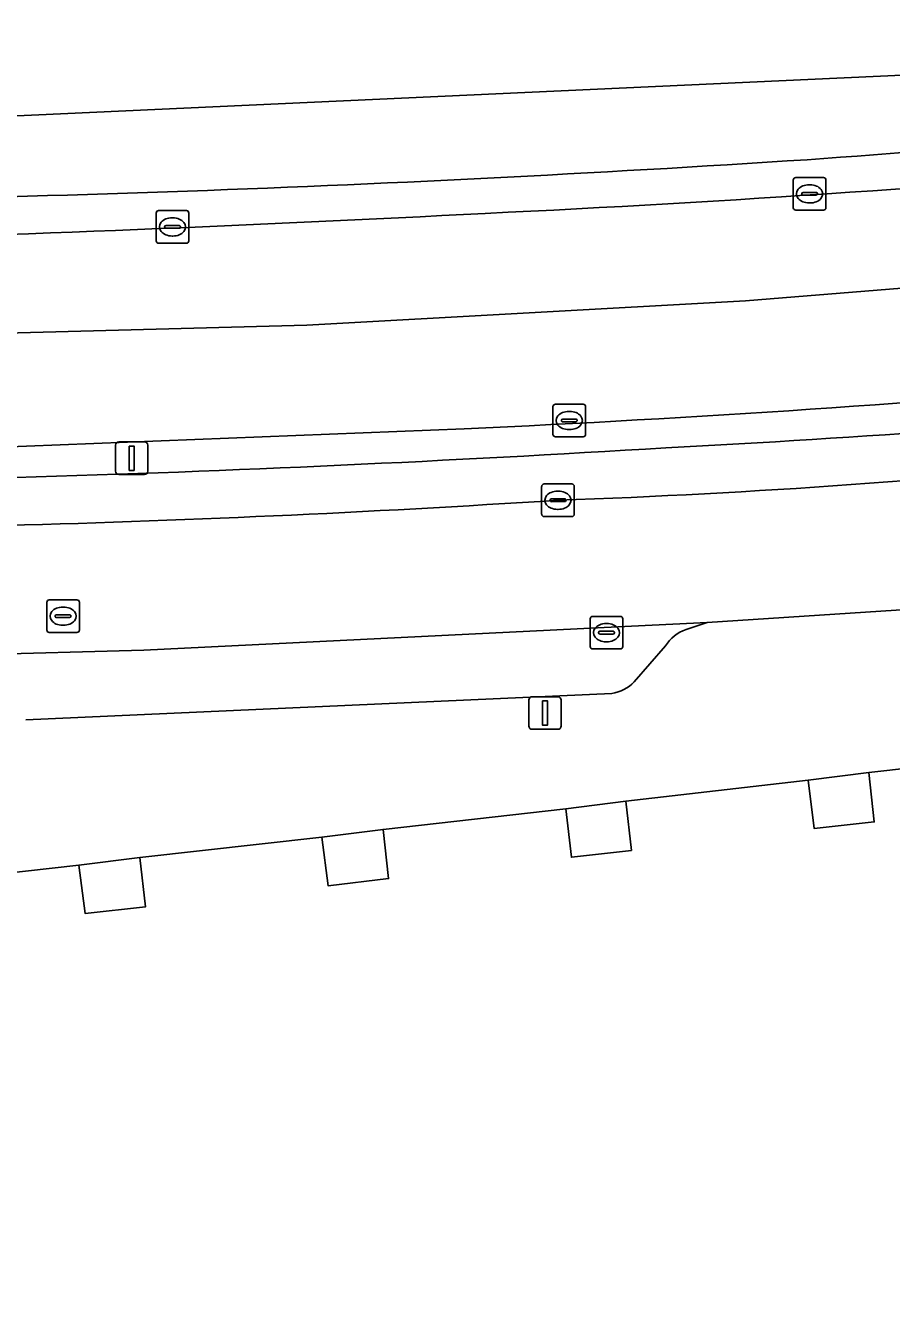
# Model space of a CAD drawing. Extents: x 160377 to 161131, y 383938 to 384853.
# Drawn here: x 160569.92 to 160596.47, y 384767.32 to 384806.82 of the extents above; entities that cross this region are included whole.
import ezdxf

# ---------------------------------------------------------------- set-up
doc = ezdxf.new("R2010")
doc.units = 0
for name, color, linetype in [('IMGEO_Berm_groen', 7, 'Continuous'), ('IMGEO_Berm_open', 7, 'Continuous'), ('IMGEO_Erf', 7, 'Continuous'), ('IMGEO_Kolk', 7, 'Continuous'), ('IMGEO_Lichtmast', 7, 'Continuous'), ('IMGEO_Pand', 7, 'Continuous'), ('IMGEO_Pand_overbouw', 7, 'Continuous'), ('IMGEO_Parkeervlak_open', 7, 'Continuous'), ('IMGEO_Rijbaan_lokaal_gesloten', 7, 'Continuous'), ('IMGEO_Rijbaan_regionaal_gesloten', 7, 'Continuous'), ('IMGEO_Rioolput', 7, 'Continuous'), ('IMGEO_Verkeerseiland_open', 7, 'Continuous'), ('IMGEO_Voetpad_open', 7, 'Continuous')]:
    doc.layers.add(name, color=color, linetype=linetype)

msp = doc.modelspace()

# ---------------------------------------------------------------- linework, layer by layer
at = {"layer": 'IMGEO_Berm_groen'}
for centre, radius, start, end in [((160568.889, 385197.771), 404.428, 272.9287, 275.47678), ((160550.986, 385418.616), 625.934, 271.705467, 273.532506), ((160577.61, 385038.042), 245.933, 272.01212, 276.20898), ((160557.536, 385234.461), 443.13, 271.45539, 273.7146)]:
    msp.add_arc(centre, radius, start, end, dxfattribs=at)
at = {"layer": 'IMGEO_Berm_open'}
msp.add_lwpolyline([(160583.369, 384794.452), (160562.7, 384793.639), (160560.736, 384793.651), (160554.729, 384793.48), (160545.225, 384793.433)], dxfattribs=at)
for centre, radius, start, end in [((160560, 385299.674), 505.763, 272.6483, 275.05763), ((160568.889, 385197.771), 404.428, 272.9287, 275.47678), ((160550.986, 385418.616), 625.934, 271.705467, 273.532506)]:
    msp.add_arc(centre, radius, start, end, dxfattribs=at)
at = {"layer": 'IMGEO_Erf'}
for points in [[(160594.106, 384782.186), (160595.947, 384782.394), (160595.778, 384783.905), (160593.916, 384783.671)], [(160586.658, 384781.305), (160588.496, 384781.517), (160588.322, 384783.027), (160586.487, 384782.788)], [(160579.193, 384780.434), (160581.049, 384780.651), (160580.88, 384782.162), (160578.997, 384781.92)], [(160571.739, 384779.583), (160573.59, 384779.785), (160573.42, 384781.295), (160571.548, 384781.064)]]:
    msp.add_lwpolyline(points, close=True, dxfattribs=at)
at = {"layer": 'IMGEO_Kolk'}
for p, q in [((160593.464, 384801.236), (160593.464, 384802.088)), ((160593.539, 384802.162), (160594.391, 384802.162)), ((160593.952, 384801.942), (160593.977, 384801.942)), ((160594.465, 384802.088), (160594.465, 384801.236)), ((160593.723, 384801.656), (160593.723, 384801.668)), ((160594.161, 384801.619), (160593.763, 384801.619)), ((160593.766, 384801.705), (160594.164, 384801.705)), ((160594.207, 384801.668), (160594.207, 384801.656)), ((160573.994, 384801.148), (160574.846, 384801.148)), ((160594.391, 384801.162), (160593.539, 384801.162)), ((160593.975, 384801.382), (160593.95, 384801.382)), ((160573.919, 384800.222), (160573.919, 384801.074)), ((160574.407, 384800.928), (160574.432, 384800.928)), ((160574.92, 384801.074), (160574.92, 384800.222)), ((160574.178, 384800.642), (160574.178, 384800.654)), ((160574.616, 384800.605), (160574.218, 384800.605)), ((160574.221, 384800.691), (160574.619, 384800.691)), ((160574.43, 384800.368), (160574.405, 384800.368)), ((160574.662, 384800.654), (160574.662, 384800.642)), ((160574.846, 384800.148), (160573.994, 384800.148)), ((160586.091, 384794.282), (160586.091, 384795.134)), ((160586.166, 384795.208), (160587.018, 384795.208)), ((160586.579, 384794.988), (160586.604, 384794.988)), ((160587.092, 384795.134), (160587.092, 384794.282)), ((160586.35, 384794.702), (160586.35, 384794.714)), ((160586.788, 384794.665), (160586.39, 384794.665)), ((160586.393, 384794.751), (160586.791, 384794.751)), ((160586.602, 384794.428), (160586.577, 384794.428)), ((160586.834, 384794.714), (160586.834, 384794.702)), ((160587.018, 384794.208), (160586.166, 384794.208)), ((160585.744, 384791.835), (160585.744, 384792.687)), ((160585.819, 384792.761), (160586.671, 384792.761)), ((160586.232, 384792.541), (160586.257, 384792.541)), ((160586.745, 384792.687), (160586.745, 384791.835)), ((160586.003, 384792.255), (160586.003, 384792.267)), ((160586.441, 384792.218), (160586.043, 384792.218)), ((160586.046, 384792.304), (160586.444, 384792.304)), ((160586.487, 384792.267), (160586.487, 384792.255)), ((160586.671, 384791.761), (160585.819, 384791.761)), ((160586.255, 384791.981), (160586.23, 384791.981)), ((160587.232, 384787.773), (160587.232, 384788.625)), ((160587.307, 384788.699), (160588.159, 384788.699)), ((160588.233, 384788.625), (160588.233, 384787.773)), ((160587.491, 384788.193), (160587.491, 384788.205)), ((160587.929, 384788.156), (160587.531, 384788.156)), ((160587.534, 384788.242), (160587.932, 384788.242)), ((160587.72, 384788.479), (160587.745, 384788.479)), ((160587.975, 384788.205), (160587.975, 384788.193)), ((160587.743, 384787.919), (160587.718, 384787.919)), ((160588.159, 384787.699), (160587.307, 384787.699))]:
    msp.add_line(p, q, dxfattribs=at)
for points in [[(160593.464, 384801.236), (160593.464, 384802.088)], [(160593.539, 384802.162), (160594.391, 384802.162)], [(160594.465, 384802.088), (160594.465, 384801.236)], [(160573.994, 384801.148), (160574.846, 384801.148)], [(160594.391, 384801.162), (160593.539, 384801.162)], [(160573.919, 384800.222), (160573.919, 384801.074)], [(160574.92, 384801.074), (160574.92, 384800.222)], [(160574.846, 384800.148), (160573.994, 384800.148)], [(160586.091, 384794.282), (160586.091, 384795.134)], [(160586.166, 384795.208), (160587.018, 384795.208)], [(160587.092, 384795.134), (160587.092, 384794.282)], [(160587.018, 384794.208), (160586.166, 384794.208)], [(160585.744, 384791.835), (160585.744, 384792.687)], [(160585.819, 384792.761), (160586.671, 384792.761)], [(160586.745, 384792.687), (160586.745, 384791.835)], [(160586.671, 384791.761), (160585.819, 384791.761)], [(160587.232, 384787.773), (160587.232, 384788.625)], [(160587.307, 384788.699), (160588.159, 384788.699)], [(160588.233, 384788.625), (160588.233, 384787.773)], [(160588.159, 384787.699), (160587.307, 384787.699)]]:
    msp.add_lwpolyline(points, dxfattribs=at)
for centre, radius, start, end in [((160593.541, 384802.086), 0.0765, 91.552, 178.448), ((160593.541, 384802.086), 0.0765, 91.552, 178.448), ((160594.389, 384802.086), 0.0765, 1.552, 88.448), ((160594.389, 384802.086), 0.0765, 1.552, 88.448), ((160593.763, 384801.665), 0.0403, 85.8775, 175.7526), ((160593.76, 384801.655), 0.0366, 178.938, 274.7102), ((160594.164, 384801.662), 0.043, 264.8664, 352.4533), ((160594.168, 384801.667), 0.0386, 1.7309, 96.639), ((160573.996, 384801.072), 0.0765, 91.552, 178.448), ((160573.996, 384801.072), 0.0765, 91.552, 178.448), ((160574.844, 384801.072), 0.0765, 1.552, 88.448), ((160574.844, 384801.072), 0.0765, 1.552, 88.448), ((160593.541, 384801.238), 0.0765, 181.552, 268.448), ((160593.541, 384801.238), 0.0765, 181.552, 268.448), ((160594.389, 384801.238), 0.0765, 271.552, 358.448), ((160594.389, 384801.238), 0.0765, 271.552, 358.448), ((160574.218, 384800.651), 0.0403, 85.8775, 175.7526), ((160574.215, 384800.641), 0.0366, 178.938, 274.7102), ((160574.619, 384800.648), 0.043, 264.8664, 352.4533), ((160574.623, 384800.653), 0.0386, 1.7309, 96.639), ((160573.996, 384800.224), 0.0765, 181.552, 268.448), ((160573.996, 384800.224), 0.0765, 181.552, 268.448), ((160574.844, 384800.224), 0.0765, 271.552, 358.448), ((160574.844, 384800.224), 0.0765, 271.552, 358.448), ((160586.168, 384795.132), 0.0765, 91.552, 178.448), ((160586.168, 384795.132), 0.0765, 91.552, 178.448), ((160587.016, 384795.132), 0.0765, 1.552, 88.448), ((160587.016, 384795.132), 0.0765, 1.552, 88.448), ((160586.39, 384794.711), 0.0403, 85.8775, 175.7526), ((160586.387, 384794.701), 0.0366, 178.938, 274.7102), ((160586.791, 384794.708), 0.043, 264.8664, 352.4533), ((160586.795, 384794.713), 0.0386, 1.7309, 96.639), ((160586.168, 384794.284), 0.0765, 181.552, 268.448), ((160586.168, 384794.284), 0.0765, 181.552, 268.448), ((160587.016, 384794.284), 0.0765, 271.552, 358.448), ((160587.016, 384794.284), 0.0765, 271.552, 358.448), ((160585.821, 384792.685), 0.0765, 91.552, 178.448), ((160585.821, 384792.685), 0.0765, 91.552, 178.448), ((160586.669, 384792.685), 0.0765, 1.552, 88.448), ((160586.669, 384792.685), 0.0765, 1.552, 88.448), ((160586.043, 384792.264), 0.0403, 85.8775, 175.7526), ((160586.04, 384792.254), 0.0366, 178.938, 274.7102), ((160586.444, 384792.261), 0.043, 264.8664, 352.4533), ((160586.448, 384792.266), 0.0386, 1.7309, 96.639), ((160585.821, 384791.837), 0.0765, 181.552, 268.448), ((160585.821, 384791.837), 0.0765, 181.552, 268.448), ((160586.669, 384791.837), 0.0765, 271.552, 358.448), ((160586.669, 384791.837), 0.0765, 271.552, 358.448), ((160587.309, 384788.623), 0.0765, 91.552, 178.448), ((160587.309, 384788.623), 0.0765, 91.552, 178.448), ((160588.157, 384788.623), 0.0765, 1.552, 88.448), ((160588.157, 384788.623), 0.0765, 1.552, 88.448), ((160587.531, 384788.202), 0.0403, 85.8775, 175.7526), ((160587.528, 384788.192), 0.0366, 178.938, 274.7102), ((160587.932, 384788.199), 0.043, 264.8664, 352.4533), ((160587.936, 384788.204), 0.0386, 1.7309, 96.639), ((160587.309, 384787.775), 0.0765, 181.552, 268.448), ((160587.309, 384787.775), 0.0765, 181.552, 268.448), ((160588.157, 384787.775), 0.0765, 271.552, 358.448), ((160588.157, 384787.775), 0.0765, 271.552, 358.448)]:
    msp.add_arc(centre, radius, start, end, dxfattribs=at)
for centre, major_axis, ratio, start_param, end_param in [((160593.951, 384801.662), (-0.387, 0.002), 0.722429, 4.712389, 7.853982), ((160593.976, 384801.662), (-0.39, 0.002), 0.717154, 1.570796, 4.712389), ((160574.406, 384800.648), (-0.387, 0.002), 0.722429, 4.712389, 7.853982), ((160574.431, 384800.648), (-0.39, 0.002), 0.717154, 1.570796, 4.712389), ((160586.578, 384794.708), (-0.387, 0.002), 0.722429, 4.712389, 7.853982), ((160586.603, 384794.708), (-0.39, 0.002), 0.717154, 1.570796, 4.712389), ((160586.231, 384792.261), (-0.387, 0.002), 0.722429, 4.712389, 7.853982), ((160586.256, 384792.261), (-0.39, 0.002), 0.717154, 1.570796, 4.712389), ((160587.719, 384788.199), (-0.387, 0.002), 0.722429, 4.712389, 7.853982), ((160587.744, 384788.199), (-0.39, 0.002), 0.717154, 1.570796, 4.712389)]:
    msp.add_ellipse(centre, major_axis=major_axis, ratio=ratio, start_param=start_param, end_param=end_param, dxfattribs=at)
at = {"layer": 'IMGEO_Lichtmast'}
for p, q in [((160572.77, 384794.05), (160573.56, 384794.05)), ((160573.56, 384794.05), (160572.77, 384794.05)), ((160572.67, 384793.15), (160572.67, 384793.95)), ((160572.67, 384793.95), (160572.67, 384793.15)), ((160573.66, 384793.95), (160573.66, 384793.15)), ((160573.66, 384793.15), (160573.66, 384793.95)), ((160573.56, 384793.05), (160572.77, 384793.05)), ((160572.77, 384793.05), (160573.56, 384793.05)), ((160585.352, 384785.333), (160585.352, 384786.133)), ((160585.352, 384786.133), (160585.352, 384785.333)), ((160585.452, 384786.233), (160586.242, 384786.233)), ((160586.242, 384786.233), (160585.452, 384786.233)), ((160586.342, 384786.133), (160586.342, 384785.333)), ((160586.342, 384785.333), (160586.342, 384786.133)), ((160586.242, 384785.233), (160585.452, 384785.233)), ((160585.452, 384785.233), (160586.242, 384785.233))]:
    msp.add_line(p, q, dxfattribs=at)
for points in [[(160573.09, 384793.925), (160573.24, 384793.925), (160573.24, 384793.175), (160573.09, 384793.175), (160573.09, 384793.925)], [(160585.772, 384786.108), (160585.922, 384786.108), (160585.922, 384785.358), (160585.772, 384785.358), (160585.772, 384786.108)]]:
    msp.add_lwpolyline(points, dxfattribs=at)
for centre, start, end in [((160572.77, 384793.95), 90, 180), ((160572.77, 384793.95), 90, 180), ((160573.56, 384793.95), 0, 90), ((160573.56, 384793.95), 360, 90), ((160572.77, 384793.15), 180, 270), ((160572.77, 384793.15), 180, 270), ((160573.56, 384793.15), 270, 0), ((160573.56, 384793.15), 270, 0), ((160585.452, 384786.133), 90, 180), ((160585.452, 384786.133), 90, 180), ((160586.242, 384786.133), 0, 90), ((160586.242, 384786.133), 360, 90), ((160585.452, 384785.333), 180, 270), ((160585.452, 384785.333), 180, 270), ((160586.242, 384785.333), 270, 0), ((160586.242, 384785.333), 270, 0)]:
    msp.add_arc(centre, 0.1, start, end, dxfattribs=at)
at = {"layer": 'IMGEO_Pand'}
msp.add_lwpolyline([(160564.978, 384745.652), (160610.326, 384750.936), (160610.077, 384753.025), (160615.089, 384753.605), (160611.498, 384784.319), (160601.543, 384783.18), (160601.35, 384784.528), (160595.778, 384783.905), (160595.947, 384782.394), (160594.106, 384782.186), (160593.916, 384783.671), (160588.322, 384783.027), (160588.496, 384781.517), (160586.658, 384781.305), (160586.487, 384782.788), (160580.88, 384782.162), (160581.049, 384780.651), (160579.193, 384780.434), (160578.997, 384781.92), (160573.42, 384781.295), (160573.59, 384779.785), (160571.739, 384779.583), (160571.548, 384781.064), (160565.991, 384780.439)], dxfattribs=at)
at = {"layer": 'IMGEO_Pand_overbouw'}
for points in [[(160595.778, 384783.905), (160593.916, 384783.671), (160594.106, 384782.186), (160595.947, 384782.394)], [(160588.322, 384783.027), (160586.487, 384782.788), (160586.658, 384781.305), (160588.496, 384781.517)], [(160580.88, 384782.162), (160578.997, 384781.92), (160579.193, 384780.434), (160581.049, 384780.651)], [(160571.548, 384781.064), (160571.739, 384779.583), (160573.59, 384779.785), (160573.42, 384781.295)]]:
    msp.add_lwpolyline(points, close=True, dxfattribs=at)
at = {"layer": 'IMGEO_Parkeervlak_open'}
for points in [[(160590.175, 384788.292), (160590.824, 384788.514), (160588.079, 384788.377), (160573.538, 384787.665), (160557.726, 384787.23), (160548.969, 384787.092)], [(160588.584, 384786.686), (160589.544, 384787.797)], [(160569.917, 384785.521), (160587.896, 384786.332)]]:
    msp.add_lwpolyline(points, dxfattribs=at)
for centre, radius, start, end in [((160590.563, 384787.147), 1.209, 108.7424, 147.4838), ((160587.701, 384787.557), 1.241, 279.0608, 315.394)]:
    msp.add_arc(centre, radius, start, end, dxfattribs=at)
at = {"layer": 'IMGEO_Rijbaan_lokaal_gesloten'}
msp.add_lwpolyline([(160548.969, 384787.092), (160557.726, 384787.23), (160573.538, 384787.665), (160588.079, 384788.377), (160590.824, 384788.514), (160600.54, 384789.142), (160606.657, 384789.746), (160606.604, 384790.212), (160606.215, 384793.754)], dxfattribs=at)
for centre, radius, start, end in [((160577.61, 385038.042), 245.933, 272.01212, 276.20898), ((160557.536, 385234.461), 443.13, 271.45539, 273.7146)]:
    msp.add_arc(centre, radius, start, end, dxfattribs=at)
at = {"layer": 'IMGEO_Rijbaan_regionaal_gesloten'}
for points in [[(160821.599, 384844.146), (160829.468, 384845.895), (160829.618, 384845.927), (160829.254, 384846.905), (160806.499, 384841.714), (160790.719, 384838.114), (160734.589, 384826.879), (160672.527, 384814.457), (160614.171, 384806.098), (160545.148, 384802.929), (160536.931, 384801.145)], [(160407.703, 384760.375), (160407.774, 384758.961), (160496.29, 384789.397), (160509.787, 384793.209), (160516.634, 384794.476), (160522.145, 384795.098), (160533.464, 384796.44), (160578.535, 384797.637), (160591.993, 384798.377), (160620.019, 384800.647), (160623.941, 384800.965)], [(160623.941, 384800.965), (160620.019, 384800.647), (160591.993, 384798.377), (160578.535, 384797.637), (160533.464, 384796.44), (160522.145, 384795.098), (160516.634, 384794.476), (160509.787, 384793.209), (160496.29, 384789.397), (160407.774, 384758.961), (160407.939, 384755.656), (160411.711, 384756.909), (160413.609, 384757.532), (160413.863, 384757.668), (160429.887, 384763.079), (160435.571, 384765.062), (160466.954, 384775.834), (160495.842, 384785.776)], [(160545.225, 384793.433), (160554.729, 384793.48), (160560.736, 384793.651), (160562.7, 384793.639), (160583.369, 384794.452)]]:
    msp.add_lwpolyline(points, dxfattribs=at)
for centre, radius, start, end in [((160540.355, 385541.879), 741.104, 274.14235, 276.673943), ((160551.576, 385449.664), 648.335, 270.269359, 273.741924), ((160559.008, 385328.818), 528.348, 272.71296, 275.1431), ((160537.242, 385697.972), 898.129, 271.621874, 272.985277), ((160560, 385299.674), 505.763, 272.6483, 275.05763)]:
    msp.add_arc(centre, radius, start, end, dxfattribs=at)
at = {"layer": 'IMGEO_Rioolput'}
for p, q in [((160570.562, 384788.279), (160570.562, 384789.131)), ((160570.637, 384789.205), (160571.489, 384789.205)), ((160571.05, 384788.985), (160571.075, 384788.985)), ((160571.563, 384789.131), (160571.563, 384788.279)), ((160570.821, 384788.699), (160570.821, 384788.711)), ((160571.259, 384788.662), (160570.861, 384788.662)), ((160570.864, 384788.748), (160571.262, 384788.748)), ((160571.305, 384788.711), (160571.305, 384788.699)), ((160571.489, 384788.205), (160570.637, 384788.205)), ((160571.073, 384788.425), (160571.048, 384788.425))]:
    msp.add_line(p, q, dxfattribs=at)
for points in [[(160570.562, 384788.279), (160570.562, 384789.131)], [(160570.637, 384789.205), (160571.489, 384789.205)], [(160571.563, 384789.131), (160571.563, 384788.279)], [(160571.489, 384788.205), (160570.637, 384788.205)]]:
    msp.add_lwpolyline(points, dxfattribs=at)
for centre, radius, start, end in [((160570.639, 384789.129), 0.0765, 91.552, 178.448), ((160570.639, 384789.129), 0.0765, 91.552, 178.448), ((160571.487, 384789.129), 0.0765, 1.552, 88.448), ((160571.487, 384789.129), 0.0765, 1.552, 88.448), ((160570.861, 384788.708), 0.0403, 85.8775, 175.7526), ((160570.858, 384788.698), 0.0366, 178.938, 274.7102), ((160571.262, 384788.705), 0.043, 264.8664, 352.4533), ((160571.266, 384788.71), 0.0386, 1.7309, 96.639), ((160570.639, 384788.281), 0.0765, 181.552, 268.448), ((160570.639, 384788.281), 0.0765, 181.552, 268.448), ((160571.487, 384788.281), 0.0765, 271.552, 358.448), ((160571.487, 384788.281), 0.0765, 271.552, 358.448)]:
    msp.add_arc(centre, radius, start, end, dxfattribs=at)
for centre, major_axis, ratio, start_param, end_param in [((160571.049, 384788.705), (-0.387, 0.002), 0.722429, 4.712389, 7.853982), ((160571.074, 384788.705), (-0.39, 0.002), 0.717154, 1.570796, 4.712389)]:
    msp.add_ellipse(centre, major_axis=major_axis, ratio=ratio, start_param=start_param, end_param=end_param, dxfattribs=at)
at = {"layer": 'IMGEO_Verkeerseiland_open'}
for centre, radius, start, end in [((160540.355, 385541.879), 741.104, 274.14235, 276.673943), ((160551.576, 385449.664), 648.335, 270.269359, 273.741924), ((160559.008, 385328.818), 528.348, 272.71296, 275.1431), ((160537.242, 385697.972), 898.129, 271.621874, 272.985277)]:
    msp.add_arc(centre, radius, start, end, dxfattribs=at)
at = {"layer": 'IMGEO_Voetpad_open'}
for points in [[(160610.921, 384790.083), (160606.657, 384789.746), (160600.54, 384789.142), (160590.824, 384788.514), (160590.175, 384788.292)], [(160593.916, 384783.671), (160595.778, 384783.905), (160601.35, 384784.528), (160611.336, 384785.699), (160615.354, 384788.804)], [(160589.544, 384787.797), (160588.584, 384786.686)], [(160587.896, 384786.332), (160569.917, 384785.521)], [(160509.085, 384778.724), (160509.179, 384777.968), (160509.186, 384777.909), (160509.415, 384775.978), (160511.137, 384776.177), (160519.03, 384777.089), (160552.366, 384780.978), (160552.611, 384778.89), (160556.656, 384779.328), (160558.535, 384779.57), (160564.101, 384780.2), (160565.991, 384780.439), (160571.548, 384781.064), (160573.42, 384781.295), (160578.997, 384781.92), (160580.88, 384782.162), (160586.487, 384782.788), (160588.322, 384783.027), (160593.916, 384783.671)]]:
    msp.add_lwpolyline(points, dxfattribs=at)
for centre, radius, start, end in [((160590.563, 384787.147), 1.209, 108.7424, 147.4838), ((160587.701, 384787.557), 1.241, 279.0608, 315.394)]:
    msp.add_arc(centre, radius, start, end, dxfattribs=at)

doc.saveas('drawing.dxf')
